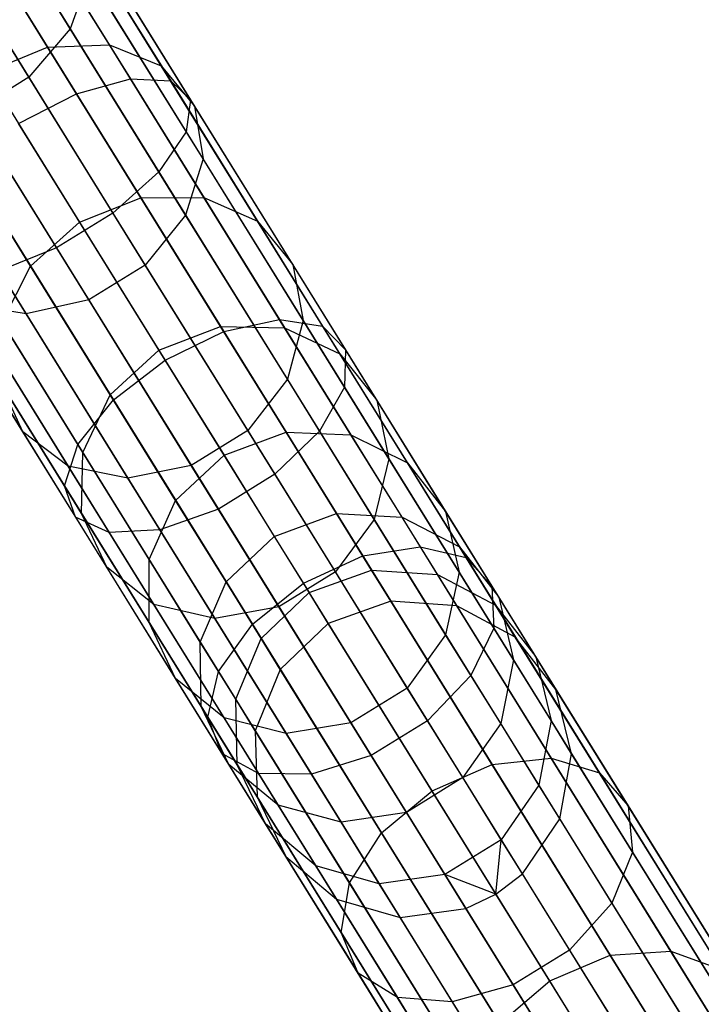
# Model space of a CAD drawing. Extents: x -189 to 189, y -189 to 189.
# Tile 333 of 591: x 92.72 to 96.99, y -155.21 to -149.04. Entities that reach past the tile are written whole.
import ezdxf

# ---------------------------------------------------------------- set-up
doc = ezdxf.new("R2010")
doc.units = 0
doc.header["$LTSCALE"] = 25.4
doc.layers.get('0').update_dxf_attribs({"linetype": 'CONTINUOUS'})

# ---------------------------------------------------------------- blocks, each defined once
blk = doc.blocks.new('CAMELEON-KENAI-C-12244_STL')
at = {"color": 0}
for p, q in [((93.0359, -149.0934, -153.99), (92.2346, -147.7992, -155.4095)), ((93.0359, -149.0934, -153.99), (92.2346, -147.7992, -155.4095)), ((92.4362, -147.8298, -11.0766), (93.4128, -149.407, -11.7724)), ((92.4362, -147.8298, -11.0766), (93.4128, -149.407, -11.7724)), ((92.6704, -147.8131, -10.7333), (93.6652, -149.4197, -11.4422)), ((92.6704, -147.8131, -10.7333), (93.6652, -149.4197, -11.4422)), ((92.7733, -147.8967, -10.3392), (93.7889, -149.537, -11.0629)), ((92.7733, -147.8967, -10.3392), (93.7889, -149.537, -11.0629)), ((92.1113, -147.944, -11.3095), (93.0755, -149.5013, -11.9966)), ((92.1113, -147.944, -11.3095), (93.0755, -149.5013, -11.9966)), ((92.7768, -149.3966, -154.1077), (91.969, -148.0919, -155.5388)), ((92.7768, -149.3966, -154.1077), (91.969, -148.0919, -155.5388)), ((92.7271, -148.0661, -9.9623), (93.7627, -149.7387, -10.7003)), ((92.7271, -148.0661, -9.9623), (93.7627, -149.7387, -10.7003)), ((92.894, -149.2082, -151.3555), (92.2311, -148.1376, -152.7905)), ((92.894, -149.2082, -151.3555), (92.2311, -148.1376, -152.7905)), ((93.2809, -149.1939, -151.5073), (92.6095, -148.1097, -152.9607)), ((93.2809, -149.1939, -151.5073), (92.6095, -148.1097, -152.9607)), ((93.6062, -149.3244, -151.731), (92.9223, -148.22, -153.2114)), ((93.6062, -149.3244, -151.731), (92.9223, -148.22, -153.2114)), ((92.5398, -148.2922, -9.6678), (93.591, -149.9899, -10.4169)), ((92.5398, -148.2922, -9.6678), (93.591, -149.9899, -10.4169)), ((93.8138, -149.5771, -151.9879), (93.1155, -148.4494, -153.4994)), ((93.8138, -149.5771, -151.9879), (93.1155, -148.4494, -153.4994)), ((92.2438, -148.5357, -9.5066), (93.3035, -150.2473, -10.2618)), ((92.2438, -148.5357, -9.5066), (93.3035, -150.2473, -10.2618)), ((91.8902, -148.7546, -9.5066), (92.95, -150.4662, -10.2618)), ((91.8902, -148.7546, -9.5066), (92.95, -150.4662, -10.2618)), ((93.1557, -148.7584, -153.7748), (93.0359, -149.0934, -153.99)), ((93.1557, -148.7584, -153.7748), (93.0359, -149.0934, -153.99)), ((93.8677, -149.9082, -152.2335), (93.1557, -148.7584, -153.7748)), ((93.8677, -149.9082, -152.2335), (93.1557, -148.7584, -153.7748)), ((93.0359, -149.0934, -153.99), (92.7768, -149.3966, -154.1077)), ((93.0359, -149.0934, -153.99), (92.7768, -149.3966, -154.1077)), ((93.7586, -150.2606, -152.4255), (93.0359, -149.0934, -153.99)), ((93.7586, -150.2606, -152.4255), (93.0359, -149.0934, -153.99)), ((92.894, -149.2082, -151.3555), (93.2809, -149.1939, -151.5073)), ((92.894, -149.2082, -151.3555), (93.2809, -149.1939, -151.5073)), ((93.2809, -149.1939, -151.5073), (93.6062, -149.3244, -151.731)), ((93.8724, -150.1494, -149.9339), (93.2809, -149.1939, -151.5073)), ((93.8724, -150.1494, -149.9339), (93.2809, -149.1939, -151.5073)), ((93.2809, -149.1939, -151.5073), (93.6062, -149.3244, -151.731)), ((92.5125, -149.3647, -151.3018), (92.894, -149.2082, -151.3555)), ((92.5125, -149.3647, -151.3018), (92.894, -149.2082, -151.3555)), ((93.4781, -150.1515, -149.8019), (92.894, -149.2082, -151.3555)), ((93.4781, -150.1515, -149.8019), (92.894, -149.2082, -151.3555)), ((93.6062, -149.3244, -151.731), (93.8138, -149.5771, -151.9879)), ((94.2088, -150.2977, -150.1282), (93.6062, -149.3244, -151.731)), ((94.2088, -150.2977, -150.1282), (93.6062, -149.3244, -151.731)), ((93.6062, -149.3244, -151.731), (93.8138, -149.5771, -151.9879)), ((92.5125, -149.3647, -151.3018), (93.094, -150.3038, -149.7553)), ((92.5125, -149.3647, -151.3018), (93.094, -150.3038, -149.7553)), ((92.7768, -149.3966, -154.1077), (92.4233, -149.6155, -154.1077)), ((92.7768, -149.3966, -154.1077), (92.4233, -149.6155, -154.1077)), ((93.5054, -150.5733, -152.5305), (92.7768, -149.3966, -154.1077)), ((93.5054, -150.5733, -152.5305), (92.7768, -149.3966, -154.1077)), ((93.0755, -149.5013, -11.9966), (93.4128, -149.407, -11.7724)), ((93.0755, -149.5013, -11.9966), (93.4128, -149.407, -11.7724)), ((93.4128, -149.407, -11.7724), (94.3467, -150.9154, -12.6545)), ((93.4128, -149.407, -11.7724), (94.3467, -150.9154, -12.6545)), ((93.4128, -149.407, -11.7724), (93.6652, -149.4197, -11.4422)), ((93.4128, -149.407, -11.7724), (93.6652, -149.4197, -11.4422)), ((93.6652, -149.4197, -11.4422), (94.6165, -150.9561, -12.3407)), ((93.6652, -149.4197, -11.4422), (94.6165, -150.9561, -12.3407)), ((93.6652, -149.4197, -11.4422), (93.7889, -149.537, -11.0629)), ((93.6652, -149.4197, -11.4422), (93.7889, -149.537, -11.0629)), ((92.7115, -149.6861, -12.0759), (93.0755, -149.5013, -11.9966)), ((92.7115, -149.6861, -12.0759), (93.0755, -149.5013, -11.9966)), ((93.0755, -149.5013, -11.9966), (93.9976, -150.9906, -12.8675)), ((93.0755, -149.5013, -11.9966), (93.9976, -150.9906, -12.8675)), ((93.7889, -149.537, -11.0629), (93.7627, -149.7387, -10.7003)), ((93.7889, -149.537, -11.0629), (93.7627, -149.7387, -10.7003)), ((93.7889, -149.537, -11.0629), (94.7602, -151.1057, -11.9804)), ((93.7889, -149.537, -11.0629), (94.7602, -151.1057, -11.9804)), ((92.7865, -150.5798, -149.8019), (92.2024, -149.6364, -151.3555)), ((92.7865, -150.5798, -149.8019), (92.2024, -149.6364, -151.3555)), ((93.1519, -150.7922, -152.5305), (92.4233, -149.6155, -154.1077)), ((93.1519, -150.7922, -152.5305), (92.4233, -149.6155, -154.1077)), ((93.8138, -149.5771, -151.9879), (93.8677, -149.9082, -152.2335)), ((94.429, -150.5708, -150.3514), (93.8138, -149.5771, -151.9879)), ((94.429, -150.5708, -150.3514), (93.8138, -149.5771, -151.9879)), ((93.8138, -149.5771, -151.9879), (93.8677, -149.9082, -152.2335)), ((93.6295, -151.1686, -12.9429), (92.7115, -149.6861, -12.0759)), ((93.6295, -151.1686, -12.9429), (92.7115, -149.6861, -12.0759)), ((92.7591, -150.8795, -152.4255), (92.0364, -149.7123, -153.99)), ((92.7591, -150.8795, -152.4255), (92.0364, -149.7123, -153.99)), ((93.7627, -149.7387, -10.7003), (93.591, -149.9899, -10.4169)), ((93.7627, -149.7387, -10.7003), (93.591, -149.9899, -10.4169)), ((93.7627, -149.7387, -10.7003), (94.7531, -151.3383, -11.6357)), ((93.7627, -149.7387, -10.7003), (94.7531, -151.3383, -11.6357)), ((92.3839, -149.9295, -11.9966), (93.306, -151.4188, -12.8675)), ((92.3839, -149.9295, -11.9966), (93.306, -151.4188, -12.8675)), ((93.8677, -149.9082, -152.2335), (93.7586, -150.2606, -152.4255)), ((93.8677, -149.9082, -152.2335), (93.7586, -150.2606, -152.4255)), ((94.495, -150.9215, -150.5649), (93.8677, -149.9082, -152.2335)), ((94.495, -150.9215, -150.5649), (93.8677, -149.9082, -152.2335)), ((93.591, -149.9899, -10.4169), (93.3035, -150.2473, -10.2618)), ((93.591, -149.9899, -10.4169), (93.3035, -150.2473, -10.2618)), ((93.591, -149.9899, -10.4169), (94.5963, -151.6136, -11.3664)), ((93.591, -149.9899, -10.4169), (94.5963, -151.6136, -11.3664)), ((92.1491, -150.1895, -11.7724), (93.0831, -151.6978, -12.6545)), ((92.1491, -150.1895, -11.7724), (93.0831, -151.6978, -12.6545)), ((93.094, -150.3038, -149.7553), (93.4781, -150.1515, -149.8019)), ((93.094, -150.3038, -149.7553), (93.4781, -150.1515, -149.8019)), ((93.4781, -150.1515, -149.8019), (93.8724, -150.1494, -149.9339)), ((93.4781, -150.1515, -149.8019), (93.8724, -150.1494, -149.9339)), ((93.9776, -150.9582, -148.1453), (93.4781, -150.1515, -149.8019)), ((93.9776, -150.9582, -148.1453), (93.4781, -150.1515, -149.8019)), ((93.8724, -150.1494, -149.9339), (94.2088, -150.2977, -150.1282)), ((94.3783, -150.9664, -148.256), (93.8724, -150.1494, -149.9339)), ((94.3783, -150.9664, -148.256), (93.8724, -150.1494, -149.9339)), ((93.8724, -150.1494, -149.9339), (94.2088, -150.2977, -150.1282)), ((93.3035, -150.2473, -10.2618), (92.95, -150.4662, -10.2618)), ((93.3035, -150.2473, -10.2618), (92.95, -150.4662, -10.2618)), ((93.3035, -150.2473, -10.2618), (94.317, -151.8842, -11.2191)), ((93.3035, -150.2473, -10.2618), (94.317, -151.8842, -11.2191)), ((92.7865, -150.5798, -149.8019), (93.094, -150.3038, -149.7553)), ((92.7865, -150.5798, -149.8019), (93.094, -150.3038, -149.7553)), ((93.094, -150.3038, -149.7553), (93.5912, -151.1068, -148.1061)), ((93.094, -150.3038, -149.7553), (93.5912, -151.1068, -148.1061)), ((93.7586, -150.2606, -152.4255), (93.5054, -150.5733, -152.5305)), ((93.7586, -150.2606, -152.4255), (93.5054, -150.5733, -152.5305)), ((94.3954, -151.2891, -150.7317), (93.7586, -150.2606, -152.4255)), ((94.3954, -151.2891, -150.7317), (93.7586, -150.2606, -152.4255)), ((94.2088, -150.2977, -150.1282), (94.429, -150.5708, -150.3514)), ((94.7241, -151.1299, -148.4191), (94.2088, -150.2977, -150.1282)), ((94.7241, -151.1299, -148.4191), (94.2088, -150.2977, -150.1282)), ((94.2088, -150.2977, -150.1282), (94.429, -150.5708, -150.3514)), ((92.048, -150.421, -11.4422), (92.9993, -151.9575, -12.3407)), ((92.048, -150.421, -11.4422), (92.9993, -151.9575, -12.3407)), ((92.95, -150.4662, -10.2618), (92.5915, -150.6088, -10.4169)), ((92.95, -150.4662, -10.2618), (92.5915, -150.6088, -10.4169)), ((92.95, -150.4662, -10.2618), (93.9635, -152.1031, -11.2191)), ((92.95, -150.4662, -10.2618), (93.9635, -152.1031, -11.2191)), ((92.0978, -150.5841, -11.0629), (93.0691, -152.1528, -11.9804)), ((92.0978, -150.5841, -11.0629), (93.0691, -152.1528, -11.9804)), ((92.5915, -150.6088, -10.4169), (93.5969, -152.2325, -11.3664)), ((92.5915, -150.6088, -10.4169), (93.5969, -152.2325, -11.3664)), ((92.6088, -150.9318, -149.9339), (92.7865, -150.5798, -149.8019)), ((92.6088, -150.9318, -149.9339), (92.7865, -150.5798, -149.8019)), ((93.2859, -151.3864, -148.1453), (92.7865, -150.5798, -149.8019)), ((93.2859, -151.3864, -148.1453), (92.7865, -150.5798, -149.8019)), ((93.5054, -150.5733, -152.5305), (93.1519, -150.7922, -152.5305)), ((93.5054, -150.5733, -152.5305), (93.1519, -150.7922, -152.5305)), ((94.1474, -151.6101, -150.823), (93.5054, -150.5733, -152.5305)), ((94.1474, -151.6101, -150.823), (93.5054, -150.5733, -152.5305)), ((94.429, -150.5708, -150.3514), (94.495, -150.9215, -150.5649)), ((94.9551, -151.4205, -148.6064), (94.429, -150.5708, -150.3514)), ((94.9551, -151.4205, -148.6064), (94.429, -150.5708, -150.3514)), ((94.429, -150.5708, -150.3514), (94.495, -150.9215, -150.5649)), ((92.7379, -151.6179, -150.3514), (92.1226, -150.6242, -151.9879)), ((92.7379, -151.6179, -150.3514), (92.1226, -150.6242, -151.9879)), ((92.2901, -150.6505, -10.7003), (93.2805, -152.2501, -11.6357)), ((92.2901, -150.6505, -10.7003), (93.2805, -152.2501, -11.6357)), ((93.1519, -150.7922, -152.5305), (92.7591, -150.8795, -152.4255)), ((93.1519, -150.7922, -152.5305), (92.7591, -150.8795, -152.4255)), ((93.7938, -151.829, -150.823), (93.1519, -150.7922, -152.5305)), ((93.7938, -151.829, -150.823), (93.1519, -150.7922, -152.5305)), ((92.7591, -150.8795, -152.4255), (92.3951, -150.8201, -152.2335)), ((93.0224, -151.8333, -150.5649), (92.3951, -150.8201, -152.2335)), ((92.7591, -150.8795, -152.4255), (92.3951, -150.8201, -152.2335)), ((93.0224, -151.8333, -150.5649), (92.3951, -150.8201, -152.2335)), ((93.1146, -151.7488, -148.256), (92.6088, -150.9318, -149.9339)), ((93.1146, -151.7488, -148.256), (92.6088, -150.9318, -149.9339)), ((93.3959, -151.908, -150.7317), (92.7591, -150.8795, -152.4255)), ((93.3959, -151.908, -150.7317), (92.7591, -150.8795, -152.4255)), ((93.9976, -150.9906, -12.8675), (94.3467, -150.9154, -12.6545)), ((93.9976, -150.9906, -12.8675), (94.3467, -150.9154, -12.6545)), ((94.3467, -150.9154, -12.6545), (95.2282, -152.3391, -13.7136)), ((94.3467, -150.9154, -12.6545), (95.2282, -152.3391, -13.7136)), ((94.3467, -150.9154, -12.6545), (94.6165, -150.9561, -12.3407)), ((94.3467, -150.9154, -12.6545), (94.6165, -150.9561, -12.3407)), ((94.495, -150.9215, -150.5649), (94.3954, -151.2891, -150.7317)), ((94.495, -150.9215, -150.5649), (94.3954, -151.2891, -150.7317)), ((95.0315, -151.7879, -148.7856), (94.495, -150.9215, -150.5649)), ((95.0315, -151.7879, -148.7856), (94.495, -150.9215, -150.5649)), ((93.5912, -151.1068, -148.1061), (93.9776, -150.9582, -148.1453)), ((93.5912, -151.1068, -148.1061), (93.9776, -150.9582, -148.1453)), ((93.6295, -151.1686, -12.9429), (93.9976, -150.9906, -12.8675)), ((93.6295, -151.1686, -12.9429), (93.9976, -150.9906, -12.8675)), ((93.9776, -150.9582, -148.1453), (94.3783, -150.9664, -148.256)), ((94.3874, -151.6201, -146.4021), (93.9776, -150.9582, -148.1453)), ((94.3874, -151.6201, -146.4021), (93.9776, -150.9582, -148.1453)), ((93.9776, -150.9582, -148.1453), (94.3783, -150.9664, -148.256)), ((93.9976, -150.9906, -12.8675), (94.868, -152.3962, -13.9132)), ((93.9976, -150.9906, -12.8675), (94.868, -152.3962, -13.9132)), ((94.3783, -150.9664, -148.256), (94.7241, -151.1299, -148.4191)), ((94.7934, -151.6367, -146.4905), (94.3783, -150.9664, -148.256)), ((94.7934, -151.6367, -146.4905), (94.3783, -150.9664, -148.256)), ((94.3783, -150.9664, -148.256), (94.7241, -151.1299, -148.4191)), ((94.6165, -150.9561, -12.3407), (95.5144, -152.4063, -13.4195)), ((94.6165, -150.9561, -12.3407), (95.5144, -152.4063, -13.4195)), ((94.6165, -150.9561, -12.3407), (94.7602, -151.1057, -11.9804)), ((94.6165, -150.9561, -12.3407), (94.7602, -151.1057, -11.9804)), ((93.2859, -151.3864, -148.1453), (93.5912, -151.1068, -148.1061)), ((93.2859, -151.3864, -148.1453), (93.5912, -151.1068, -148.1061)), ((93.5912, -151.1068, -148.1061), (93.9992, -151.7657, -146.3709)), ((93.5912, -151.1068, -148.1061), (93.9992, -151.7657, -146.3709)), ((94.7602, -151.1057, -11.9804), (94.7531, -151.3383, -11.6357)), ((94.7602, -151.1057, -11.9804), (94.7531, -151.3383, -11.6357)), ((94.7602, -151.1057, -11.9804), (95.677, -152.5864, -13.0818)), ((94.7602, -151.1057, -11.9804), (95.677, -152.5864, -13.0818)), ((93.306, -151.4188, -12.8675), (93.6295, -151.1686, -12.9429)), ((93.306, -151.4188, -12.8675), (93.6295, -151.1686, -12.9429)), ((94.4959, -152.5679, -13.9838), (93.6295, -151.1686, -12.9429)), ((94.4959, -152.5679, -13.9838), (93.6295, -151.1686, -12.9429)), ((94.7241, -151.1299, -148.4191), (94.9551, -151.4205, -148.6064)), ((95.1469, -151.8128, -146.6207), (94.7241, -151.1299, -148.4191)), ((95.1469, -151.8128, -146.6207), (94.7241, -151.1299, -148.4191)), ((94.7241, -151.1299, -148.4191), (94.9551, -151.4205, -148.6064)), ((92.7379, -151.6179, -150.3514), (92.5916, -151.299, -150.1282)), ((93.1069, -152.1312, -148.4191), (92.5916, -151.299, -150.1282)), ((92.7379, -151.6179, -150.3514), (92.5916, -151.299, -150.1282)), ((93.1069, -152.1312, -148.4191), (92.5916, -151.299, -150.1282)), ((94.3954, -151.2891, -150.7317), (94.1474, -151.6101, -150.823)), ((94.3954, -151.2891, -150.7317), (94.1474, -151.6101, -150.823)), ((94.9399, -152.1686, -148.9255), (94.3954, -151.2891, -150.7317)), ((94.9399, -152.1686, -148.9255), (94.3954, -151.2891, -150.7317)), ((94.7531, -151.3383, -11.6357), (94.5963, -151.6136, -11.3664)), ((94.7531, -151.3383, -11.6357), (94.5963, -151.6136, -11.3664)), ((94.7531, -151.3383, -11.6357), (95.6879, -152.8481, -12.7588)), ((94.7531, -151.3383, -11.6357), (95.6879, -152.8481, -12.7588)), ((93.0831, -151.6978, -12.6545), (93.306, -151.4188, -12.8675)), ((93.0831, -151.6978, -12.6545), (93.306, -151.4188, -12.8675)), ((93.1146, -151.7488, -148.256), (93.2859, -151.3864, -148.1453)), ((93.1146, -151.7488, -148.256), (93.2859, -151.3864, -148.1453)), ((93.6958, -152.0483, -146.4021), (93.2859, -151.3864, -148.1453)), ((93.6958, -152.0483, -146.4021), (93.2859, -151.3864, -148.1453)), ((93.306, -151.4188, -12.8675), (94.1763, -152.8245, -13.9132)), ((93.306, -151.4188, -12.8675), (94.1763, -152.8245, -13.9132)), ((94.9551, -151.4205, -148.6064), (95.0315, -151.7879, -148.7856)), ((95.3868, -152.1177, -146.7703), (94.9551, -151.4205, -148.6064)), ((95.3868, -152.1177, -146.7703), (94.9551, -151.4205, -148.6064)), ((94.9551, -151.4205, -148.6064), (95.0315, -151.7879, -148.7856)), ((94.1474, -151.6101, -150.823), (93.7938, -151.829, -150.823)), ((94.1474, -151.6101, -150.823), (93.7938, -151.829, -150.823)), ((94.6963, -152.4967, -149.0021), (94.1474, -151.6101, -150.823)), ((94.6963, -152.4967, -149.0021), (94.1474, -151.6101, -150.823)), ((93.0224, -151.8333, -150.5649), (92.7379, -151.6179, -150.3514)), ((93.264, -152.4675, -148.6064), (92.7379, -151.6179, -150.3514)), ((93.0224, -151.8333, -150.5649), (92.7379, -151.6179, -150.3514)), ((93.264, -152.4675, -148.6064), (92.7379, -151.6179, -150.3514)), ((93.9992, -151.7657, -146.3709), (94.3874, -151.6201, -146.4021)), ((93.9992, -151.7657, -146.3709), (94.3874, -151.6201, -146.4021)), ((94.5963, -151.6136, -11.3664), (94.317, -151.8842, -11.2191)), ((94.5963, -151.6136, -11.3664), (94.317, -151.8842, -11.2191)), ((94.3874, -151.6201, -146.4021), (94.7934, -151.6367, -146.4905)), ((94.7035, -152.1307, -144.5899), (94.3874, -151.6201, -146.4021)), ((94.7035, -152.1307, -144.5899), (94.3874, -151.6201, -146.4021)), ((94.3874, -151.6201, -146.4021), (94.7934, -151.6367, -146.4905)), ((94.5963, -151.6136, -11.3664), (95.5452, -153.1462, -12.5065)), ((94.5963, -151.6136, -11.3664), (95.5452, -153.1462, -12.5065)), ((94.7934, -151.6367, -146.4905), (95.1469, -151.8128, -146.6207)), ((95.1135, -152.1538, -144.6551), (94.7934, -151.6367, -146.4905)), ((95.1135, -152.1538, -144.6551), (94.7934, -151.6367, -146.4905)), ((94.7934, -151.6367, -146.4905), (95.1469, -151.8128, -146.6207)), ((92.9993, -151.9575, -12.3407), (93.0831, -151.6978, -12.6545)), ((92.9993, -151.9575, -12.3407), (93.0831, -151.6978, -12.6545)), ((93.0831, -151.6978, -12.6545), (93.9646, -153.1215, -13.7136)), ((93.0831, -151.6978, -12.6545), (93.9646, -153.1215, -13.7136)), ((93.1069, -152.1312, -148.4191), (93.1146, -151.7488, -148.256)), ((93.1069, -152.1312, -148.4191), (93.1146, -151.7488, -148.256)), ((93.5297, -152.4192, -146.4905), (93.1146, -151.7488, -148.256)), ((93.5297, -152.4192, -146.4905), (93.1146, -151.7488, -148.256)), ((93.6958, -152.0483, -146.4021), (93.9992, -151.7657, -146.3709)), ((93.6958, -152.0483, -146.4021), (93.9992, -151.7657, -146.3709)), ((93.9992, -151.7657, -146.3709), (94.3138, -152.2739, -144.5669)), ((93.9992, -151.7657, -146.3709), (94.3138, -152.2739, -144.5669)), ((95.0315, -151.7879, -148.7856), (94.9399, -152.1686, -148.9255)), ((95.0315, -151.7879, -148.7856), (94.9399, -152.1686, -148.9255)), ((95.4717, -152.4988, -146.9133), (95.0315, -151.7879, -148.7856)), ((95.4717, -152.4988, -146.9133), (95.0315, -151.7879, -148.7856)), ((93.3959, -151.908, -150.7317), (93.0224, -151.8333, -150.5649)), ((93.5589, -152.6997, -148.7856), (93.0224, -151.8333, -150.5649)), ((93.3959, -151.908, -150.7317), (93.0224, -151.8333, -150.5649)), ((93.5589, -152.6997, -148.7856), (93.0224, -151.8333, -150.5649)), ((93.7938, -151.829, -150.823), (93.3959, -151.908, -150.7317)), ((93.7938, -151.829, -150.823), (93.3959, -151.908, -150.7317)), ((94.3428, -152.7157, -149.0021), (93.7938, -151.829, -150.823)), ((94.3428, -152.7157, -149.0021), (93.7938, -151.829, -150.823)), ((95.1469, -151.8128, -146.6207), (95.3868, -152.1177, -146.7703)), ((95.473, -152.3395, -144.7511), (95.1469, -151.8128, -146.6207)), ((95.473, -152.3395, -144.7511), (95.1469, -151.8128, -146.6207)), ((95.1469, -151.8128, -146.6207), (95.3868, -152.1177, -146.7703)), ((93.9405, -152.7874, -148.9255), (93.3959, -151.908, -150.7317)), ((93.9405, -152.7874, -148.9255), (93.3959, -151.908, -150.7317)), ((94.317, -151.8842, -11.2191), (93.9635, -152.1031, -11.2191)), ((94.317, -151.8842, -11.2191), (93.9635, -152.1031, -11.2191)), ((94.317, -151.8842, -11.2191), (95.2737, -153.4291, -12.3684)), ((94.317, -151.8842, -11.2191), (95.2737, -153.4291, -12.3684)), ((93.0691, -152.1528, -11.9804), (92.9993, -151.9575, -12.3407)), ((92.9993, -151.9575, -12.3407), (93.8972, -153.4076, -13.4195)), ((92.9993, -151.9575, -12.3407), (93.8972, -153.4076, -13.4195)), ((93.0691, -152.1528, -11.9804), (92.9993, -151.9575, -12.3407)), ((93.5297, -152.4192, -146.4905), (93.6958, -152.0483, -146.4021)), ((93.5297, -152.4192, -146.4905), (93.6958, -152.0483, -146.4021)), ((93.9635, -152.1031, -11.2191), (93.5969, -152.2325, -11.3664)), ((93.9635, -152.1031, -11.2191), (93.5969, -152.2325, -11.3664)), ((94.0119, -152.5589, -144.5899), (93.6958, -152.0483, -146.4021)), ((94.0119, -152.5589, -144.5899), (93.6958, -152.0483, -146.4021)), ((93.9635, -152.1031, -11.2191), (94.9201, -153.648, -12.3684)), ((93.9635, -152.1031, -11.2191), (94.9201, -153.648, -12.3684)), ((93.2805, -152.2501, -11.6357), (93.0691, -152.1528, -11.9804)), ((93.0691, -152.1528, -11.9804), (93.9859, -153.6335, -13.0818)), ((93.0691, -152.1528, -11.9804), (93.9859, -153.6335, -13.0818)), ((93.2805, -152.2501, -11.6357), (93.0691, -152.1528, -11.9804)), ((93.264, -152.4675, -148.6064), (93.1069, -152.1312, -148.4191)), ((93.5297, -152.8141, -146.6207), (93.1069, -152.1312, -148.4191)), ((93.264, -152.4675, -148.6064), (93.1069, -152.1312, -148.4191)), ((93.5297, -152.8141, -146.6207), (93.1069, -152.1312, -148.4191)), ((94.3138, -152.2739, -144.5669), (94.7035, -152.1307, -144.5899)), ((94.3138, -152.2739, -144.5669), (94.7035, -152.1307, -144.5899)), ((94.7035, -152.1307, -144.5899), (95.1135, -152.1538, -144.6551)), ((94.9228, -152.4847, -142.7268), (94.7035, -152.1307, -144.5899)), ((94.9228, -152.4847, -142.7268), (94.7035, -152.1307, -144.5899)), ((94.7035, -152.1307, -144.5899), (95.1135, -152.1538, -144.6551)), ((95.1135, -152.1538, -144.6551), (95.473, -152.3395, -144.7511)), ((95.3356, -152.5125, -142.7681), (95.1135, -152.1538, -144.6551)), ((95.3356, -152.5125, -142.7681), (95.1135, -152.1538, -144.6551)), ((95.1135, -152.1538, -144.6551), (95.473, -152.3395, -144.7511)), ((95.3868, -152.1177, -146.7703), (95.4717, -152.4988, -146.9133)), ((95.7198, -152.6555, -144.8614), (95.3868, -152.1177, -146.7703)), ((95.7198, -152.6555, -144.8614), (95.3868, -152.1177, -146.7703)), ((95.3868, -152.1177, -146.7703), (95.4717, -152.4988, -146.9133)), ((94.9399, -152.1686, -148.9255), (94.6963, -152.4967, -149.0021)), ((94.9399, -152.1686, -148.9255), (94.6963, -152.4967, -149.0021)), ((95.3868, -152.8902, -147.0251), (94.9399, -152.1686, -148.9255)), ((95.3868, -152.8902, -147.0251), (94.9399, -152.1686, -148.9255)), ((93.5969, -152.2325, -11.3664), (93.2805, -152.2501, -11.6357)), ((93.5969, -152.2325, -11.3664), (93.2805, -152.2501, -11.6357)), ((93.2805, -152.2501, -11.6357), (94.2153, -153.7599, -12.7588)), ((93.2805, -152.2501, -11.6357), (94.2153, -153.7599, -12.7588)), ((93.5969, -152.2325, -11.3664), (94.5458, -153.765, -12.5065)), ((93.5969, -152.2325, -11.3664), (94.5458, -153.765, -12.5065)), ((94.0119, -152.5589, -144.5899), (94.3138, -152.2739, -144.5669)), ((94.0119, -152.5589, -144.5899), (94.3138, -152.2739, -144.5669)), ((94.3138, -152.2739, -144.5669), (94.5321, -152.6264, -142.7122)), ((94.3138, -152.2739, -144.5669), (94.5321, -152.6264, -142.7122)), ((94.868, -152.3962, -13.9132), (95.2282, -152.3391, -13.7136)), ((94.868, -152.3962, -13.9132), (95.2282, -152.3391, -13.7136)), ((95.2282, -152.3391, -13.7136), (96.048, -153.6631, -14.9385)), ((95.2282, -152.3391, -13.7136), (96.048, -153.6631, -14.9385)), ((95.2282, -152.3391, -13.7136), (95.5144, -152.4063, -13.4195)), ((95.2282, -152.3391, -13.7136), (95.5144, -152.4063, -13.4195)), ((95.473, -152.3395, -144.7511), (95.7198, -152.6555, -144.8614)), ((95.6992, -152.7048, -142.829), (95.473, -152.3395, -144.7511)), ((95.6992, -152.7048, -142.829), (95.473, -152.3395, -144.7511)), ((95.473, -152.3395, -144.7511), (95.7198, -152.6555, -144.8614)), ((94.4959, -152.5679, -13.9838), (94.868, -152.3962, -13.9132)), ((94.4959, -152.5679, -13.9838), (94.868, -152.3962, -13.9132)), ((94.868, -152.3962, -13.9132), (95.6774, -153.7035, -15.1226)), ((94.868, -152.3962, -13.9132), (95.6774, -153.7035, -15.1226)), ((95.5144, -152.4063, -13.4195), (96.3495, -153.755, -14.6672)), ((95.5144, -152.4063, -13.4195), (96.3495, -153.755, -14.6672)), ((95.5144, -152.4063, -13.4195), (95.677, -152.5864, -13.0818)), ((95.5144, -152.4063, -13.4195), (95.677, -152.5864, -13.0818)), ((93.5589, -152.6997, -148.7856), (93.264, -152.4675, -148.6064)), ((93.6957, -153.1648, -146.7703), (93.264, -152.4675, -148.6064)), ((93.5589, -152.6997, -148.7856), (93.264, -152.4675, -148.6064)), ((93.6957, -153.1648, -146.7703), (93.264, -152.4675, -148.6064)), ((93.5297, -152.8141, -146.6207), (93.5297, -152.4192, -146.4905)), ((93.8499, -152.9363, -144.6551), (93.5297, -152.4192, -146.4905)), ((93.5297, -152.8141, -146.6207), (93.5297, -152.4192, -146.4905)), ((93.8499, -152.9363, -144.6551), (93.5297, -152.4192, -146.4905)), ((94.6963, -152.4967, -149.0021), (94.3428, -152.7157, -149.0021)), ((94.6963, -152.4967, -149.0021), (94.3428, -152.7157, -149.0021)), ((94.5321, -152.6264, -142.7122), (94.9228, -152.4847, -142.7268)), ((94.5321, -152.6264, -142.7122), (94.9228, -152.4847, -142.7268)), ((95.1468, -153.2243, -147.0862), (94.6963, -152.4967, -149.0021)), ((95.1468, -153.2243, -147.0862), (94.6963, -152.4967, -149.0021)), ((94.9228, -152.4847, -142.7268), (95.3356, -152.5125, -142.7681)), ((95.0429, -152.6788, -140.8314), (94.9228, -152.4847, -142.7268)), ((95.0429, -152.6788, -140.8314), (94.9228, -152.4847, -142.7268)), ((94.9228, -152.4847, -142.7268), (95.3356, -152.5125, -142.7681)), ((95.3356, -152.5125, -142.7681), (95.6992, -152.7048, -142.829)), ((95.4573, -152.709, -140.8484), (95.3356, -152.5125, -142.7681)), ((95.4573, -152.709, -140.8484), (95.3356, -152.5125, -142.7681)), ((95.3356, -152.5125, -142.7681), (95.6992, -152.7048, -142.829)), ((95.4717, -152.4988, -146.9133), (95.3868, -152.8902, -147.0251)), ((95.4717, -152.4988, -146.9133), (95.3868, -152.8902, -147.0251)), ((95.8112, -153.0472, -144.9669), (95.4717, -152.4988, -146.9133)), ((95.8112, -153.0472, -144.9669), (95.4717, -152.4988, -146.9133)), ((93.8499, -152.9363, -144.6551), (94.0119, -152.5589, -144.5899)), ((93.8499, -152.9363, -144.6551), (94.0119, -152.5589, -144.5899)), ((94.2311, -152.913, -142.7268), (94.0119, -152.5589, -144.5899)), ((94.2311, -152.913, -142.7268), (94.0119, -152.5589, -144.5899)), ((94.1763, -152.8245, -13.9132), (94.4959, -152.5679, -13.9838)), ((94.1763, -152.8245, -13.9132), (94.4959, -152.5679, -13.9838)), ((95.3016, -153.8693, -15.1878), (94.4959, -152.5679, -13.9838)), ((95.3016, -153.8693, -15.1878), (94.4959, -152.5679, -13.9838)), ((95.677, -152.5864, -13.0818), (96.5296, -153.9634, -14.3557)), ((95.677, -152.5864, -13.0818), (96.5296, -153.9634, -14.3557)), ((95.677, -152.5864, -13.0818), (95.6879, -152.8481, -12.7588)), ((95.677, -152.5864, -13.0818), (95.6879, -152.8481, -12.7588)), ((94.2311, -152.913, -142.7268), (94.5321, -152.6264, -142.7122)), ((94.2311, -152.913, -142.7268), (94.5321, -152.6264, -142.7122)), ((94.6517, -152.8196, -140.8254), (94.5321, -152.6264, -142.7122)), ((94.6517, -152.8196, -140.8254), (94.5321, -152.6264, -142.7122)), ((95.7198, -152.6555, -144.8614), (95.8112, -153.0472, -144.9669)), ((95.9507, -153.0284, -142.8989), (95.7198, -152.6555, -144.8614)), ((95.9507, -153.0284, -142.8989), (95.7198, -152.6555, -144.8614)), ((95.7198, -152.6555, -144.8614), (95.8112, -153.0472, -144.9669)), ((93.9405, -152.7874, -148.9255), (93.5589, -152.6997, -148.7856)), ((93.9991, -153.4106, -146.9133), (93.5589, -152.6997, -148.7856)), ((93.9405, -152.7874, -148.9255), (93.5589, -152.6997, -148.7856)), ((93.9991, -153.4106, -146.9133), (93.5589, -152.6997, -148.7856)), ((94.3428, -152.7157, -149.0021), (93.9405, -152.7874, -148.9255)), ((94.3428, -152.7157, -149.0021), (93.9405, -152.7874, -148.9255)), ((94.7933, -153.4432, -147.0862), (94.3428, -152.7157, -149.0021)), ((94.7933, -153.4432, -147.0862), (94.3428, -152.7157, -149.0021)), ((95.0429, -152.6788, -140.8314), (94.6517, -152.8196, -140.8254)), ((95.0429, -152.6788, -140.8314), (94.6517, -152.8196, -140.8254)), ((99.0922, -159.2186, -30.8314), (95.0429, -152.6788, -140.8314)), ((95.4573, -152.709, -140.8484), (95.0429, -152.6788, -140.8314)), ((99.0922, -159.2186, -30.8314), (95.0429, -152.6788, -140.8314)), ((95.4573, -152.709, -140.8484), (95.0429, -152.6788, -140.8314)), ((99.5066, -159.2488, -30.8485), (95.4573, -152.709, -140.8484)), ((95.8232, -152.905, -140.8736), (95.4573, -152.709, -140.8484)), ((99.5066, -159.2488, -30.8485), (95.4573, -152.709, -140.8484)), ((95.8232, -152.905, -140.8736), (95.4573, -152.709, -140.8484)), ((95.6992, -152.7048, -142.829), (95.9507, -153.0284, -142.8989)), ((95.8232, -152.905, -140.8736), (95.6992, -152.7048, -142.829)), ((95.8232, -152.905, -140.8736), (95.6992, -152.7048, -142.829)), ((95.6992, -152.7048, -142.829), (95.9507, -153.0284, -142.8989)), ((93.6957, -153.1648, -146.7703), (93.5297, -152.8141, -146.6207)), ((93.8558, -153.3408, -144.7511), (93.5297, -152.8141, -146.6207)), ((93.6957, -153.1648, -146.7703), (93.5297, -152.8141, -146.6207)), ((93.8558, -153.3408, -144.7511), (93.5297, -152.8141, -146.6207)), ((94.3873, -153.5091, -147.0251), (93.9405, -152.7874, -148.9255)), ((94.3873, -153.5091, -147.0251), (93.9405, -152.7874, -148.9255)), ((93.9646, -153.1215, -13.7136), (94.1763, -152.8245, -13.9132)), ((93.9646, -153.1215, -13.7136), (94.1763, -152.8245, -13.9132)), ((94.1763, -152.8245, -13.9132), (94.9858, -154.1317, -15.1226)), ((94.1763, -152.8245, -13.9132), (94.9858, -154.1317, -15.1226)), ((94.6517, -152.8196, -140.8254), (94.3513, -153.107, -140.8314)), ((94.6517, -152.8196, -140.8254), (94.3513, -153.107, -140.8314)), ((98.701, -159.3594, -30.8254), (94.6517, -152.8196, -140.8254)), ((98.701, -159.3594, -30.8254), (94.6517, -152.8196, -140.8254)), ((95.3868, -152.8902, -147.0251), (95.1468, -153.2243, -147.0862)), ((95.3868, -152.8902, -147.0251), (95.1468, -153.2243, -147.0862)), ((95.7314, -153.4469, -145.0493), (95.3868, -152.8902, -147.0251)), ((95.7314, -153.4469, -145.0493), (95.3868, -152.8902, -147.0251)), ((95.6879, -152.8481, -12.7588), (95.5452, -153.1462, -12.5065)), ((95.6879, -152.8481, -12.7588), (95.5452, -153.1462, -12.5065)), ((95.6879, -152.8481, -12.7588), (96.5573, -154.2522, -14.0578)), ((95.6879, -152.8481, -12.7588), (96.5573, -154.2522, -14.0578)), ((99.8725, -159.4448, -30.8736), (95.8232, -152.905, -140.8736)), ((96.0773, -153.2328, -140.9024), (95.8232, -152.905, -140.8736)), ((99.8725, -159.4448, -30.8736), (95.8232, -152.905, -140.8736)), ((96.0773, -153.2328, -140.9024), (95.8232, -152.905, -140.8736)), ((93.8558, -153.3408, -144.7511), (93.8499, -152.9363, -144.6551)), ((94.0719, -153.2949, -142.7681), (93.8499, -152.9363, -144.6551)), ((93.8558, -153.3408, -144.7511), (93.8499, -152.9363, -144.6551)), ((94.0719, -153.2949, -142.7681), (93.8499, -152.9363, -144.6551)), ((94.0719, -153.2949, -142.7681), (94.2311, -152.913, -142.7268)), ((94.0719, -153.2949, -142.7681), (94.2311, -152.913, -142.7268)), ((94.3513, -153.107, -140.8314), (94.2311, -152.913, -142.7268)), ((94.3513, -153.107, -140.8314), (94.2311, -152.913, -142.7268)), ((95.9507, -153.0284, -142.8989), (96.0467, -153.4275, -142.9658)), ((96.0773, -153.2328, -140.9024), (95.9507, -153.0284, -142.8989)), ((96.0773, -153.2328, -140.9024), (95.9507, -153.0284, -142.8989)), ((95.9507, -153.0284, -142.8989), (96.0467, -153.4275, -142.9658)), ((95.8112, -153.0472, -144.9669), (95.7314, -153.4469, -145.0493)), ((95.8112, -153.0472, -144.9669), (95.7314, -153.4469, -145.0493)), ((96.0467, -153.4275, -142.9658), (95.8112, -153.0472, -144.9669)), ((96.0467, -153.4275, -142.9658), (95.8112, -153.0472, -144.9669)), ((93.8972, -153.4076, -13.4195), (93.9646, -153.1215, -13.7136)), ((93.8972, -153.4076, -13.4195), (93.9646, -153.1215, -13.7136)), ((93.9646, -153.1215, -13.7136), (94.7844, -154.4455, -14.9385)), ((93.9646, -153.1215, -13.7136), (94.7844, -154.4455, -14.9385)), ((94.3513, -153.107, -140.8314), (94.1936, -153.4914, -140.8484)), ((94.3513, -153.107, -140.8314), (94.1936, -153.4914, -140.8484)), ((98.4006, -159.6469, -30.8314), (94.3513, -153.107, -140.8314)), ((98.4006, -159.6469, -30.8314), (94.3513, -153.107, -140.8314)), ((95.5452, -153.1462, -12.5065), (95.2737, -153.4291, -12.3684)), ((95.5452, -153.1462, -12.5065), (95.2737, -153.4291, -12.3684)), ((95.5452, -153.1462, -12.5065), (96.4277, -154.5714, -13.8251)), ((95.5452, -153.1462, -12.5065), (96.4277, -154.5714, -13.8251)), ((93.9991, -153.4106, -146.9133), (93.6957, -153.1648, -146.7703)), ((94.0287, -153.7026, -144.8614), (93.6957, -153.1648, -146.7703)), ((93.9991, -153.4106, -146.9133), (93.6957, -153.1648, -146.7703)), ((94.0287, -153.7026, -144.8614), (93.6957, -153.1648, -146.7703)), ((95.1468, -153.2243, -147.0862), (94.7933, -153.4432, -147.0862)), ((95.1468, -153.2243, -147.0862), (94.7933, -153.4432, -147.0862)), ((95.4943, -153.7854, -145.0944), (95.1468, -153.2243, -147.0862)), ((95.4943, -153.7854, -145.0944), (95.1468, -153.2243, -147.0862)), ((100.1266, -159.7727, -30.9024), (96.0773, -153.2328, -140.9024)), ((96.1757, -153.6359, -140.93), (96.0773, -153.2328, -140.9024)), ((100.1266, -159.7727, -30.9024), (96.0773, -153.2328, -140.9024)), ((96.1757, -153.6359, -140.93), (96.0773, -153.2328, -140.9024)), ((94.082, -153.7061, -142.829), (94.0719, -153.2949, -142.7681)), ((94.1936, -153.4914, -140.8484), (94.0719, -153.2949, -142.7681)), ((94.082, -153.7061, -142.829), (94.0719, -153.2949, -142.7681)), ((94.1936, -153.4914, -140.8484), (94.0719, -153.2949, -142.7681)), ((94.0287, -153.7026, -144.8614), (93.8558, -153.3408, -144.7511)), ((94.082, -153.7061, -142.829), (93.8558, -153.3408, -144.7511)), ((94.0287, -153.7026, -144.8614), (93.8558, -153.3408, -144.7511)), ((94.082, -153.7061, -142.829), (93.8558, -153.3408, -144.7511)), ((93.9859, -153.6335, -13.0818), (93.8972, -153.4076, -13.4195)), ((93.8972, -153.4076, -13.4195), (94.7323, -154.7563, -14.6672)), ((93.8972, -153.4076, -13.4195), (94.7323, -154.7563, -14.6672)), ((93.9859, -153.6335, -13.0818), (93.8972, -153.4076, -13.4195)), ((94.3873, -153.5091, -147.0251), (93.9991, -153.4106, -146.9133)), ((94.3386, -153.959, -144.9669), (93.9991, -153.4106, -146.9133)), ((94.3873, -153.5091, -147.0251), (93.9991, -153.4106, -146.9133)), ((94.3386, -153.959, -144.9669), (93.9991, -153.4106, -146.9133)), ((94.7933, -153.4432, -147.0862), (94.3873, -153.5091, -147.0251)), ((94.7933, -153.4432, -147.0862), (94.3873, -153.5091, -147.0251)), ((95.1407, -154.0043, -145.0944), (94.7933, -153.4432, -147.0862)), ((95.1407, -154.0043, -145.0944), (94.7933, -153.4432, -147.0862)), ((95.2737, -153.4291, -12.3684), (94.9201, -153.648, -12.3684)), ((95.2737, -153.4291, -12.3684), (94.9201, -153.648, -12.3684)), ((95.2737, -153.4291, -12.3684), (96.1633, -154.866, -13.6976)), ((95.2737, -153.4291, -12.3684), (96.1633, -154.866, -13.6976)), ((95.7314, -153.4469, -145.0493), (95.4943, -153.7854, -145.0944)), ((95.7314, -153.4469, -145.0493), (95.4943, -153.7854, -145.0944)), ((95.9705, -153.8329, -143.018), (95.7314, -153.4469, -145.0493)), ((95.9705, -153.8329, -143.018), (95.7314, -153.4469, -145.0493)), ((96.0467, -153.4275, -142.9658), (95.9705, -153.8329, -143.018)), ((96.0467, -153.4275, -142.9658), (95.9705, -153.8329, -143.018)), ((96.1757, -153.6359, -140.93), (96.0467, -153.4275, -142.9658)), ((96.1757, -153.6359, -140.93), (96.0467, -153.4275, -142.9658)), ((98.2429, -160.0313, -30.8485), (94.1936, -153.4914, -140.8484)), ((94.1936, -153.4914, -140.8484), (94.206, -153.9063, -140.8736)), ((98.2429, -160.0313, -30.8485), (94.1936, -153.4914, -140.8484)), ((94.1936, -153.4914, -140.8484), (94.206, -153.9063, -140.8736)), ((94.7319, -154.0657, -145.0493), (94.3873, -153.5091, -147.0251)), ((94.7319, -154.0657, -145.0493), (94.3873, -153.5091, -147.0251)), ((94.2153, -153.7599, -12.7588), (93.9859, -153.6335, -13.0818)), ((93.9859, -153.6335, -13.0818), (94.8385, -155.0105, -14.3557)), ((93.9859, -153.6335, -13.0818), (94.8385, -155.0105, -14.3557)), ((94.2153, -153.7599, -12.7588), (93.9859, -153.6335, -13.0818)), ((96.1014, -154.0445, -140.9516), (96.1757, -153.6359, -140.93)), ((96.1014, -154.0445, -140.9516), (96.1757, -153.6359, -140.93)), ((100.225, -160.1757, -30.93), (96.1757, -153.6359, -140.93)), ((100.225, -160.1757, -30.93), (96.1757, -153.6359, -140.93)), ((94.3386, -153.959, -144.9669), (94.0287, -153.7026, -144.8614)), ((94.2596, -154.0755, -142.8989), (94.0287, -153.7026, -144.8614)), ((94.3386, -153.959, -144.9669), (94.0287, -153.7026, -144.8614)), ((94.2596, -154.0755, -142.8989), (94.0287, -153.7026, -144.8614)), ((94.2596, -154.0755, -142.8989), (94.082, -153.7061, -142.829)), ((94.206, -153.9063, -140.8736), (94.082, -153.7061, -142.829)), ((94.2596, -154.0755, -142.8989), (94.082, -153.7061, -142.829)), ((94.206, -153.9063, -140.8736), (94.082, -153.7061, -142.829)), ((94.9201, -153.648, -12.3684), (94.5458, -153.765, -12.5065)), ((94.9201, -153.648, -12.3684), (94.5458, -153.765, -12.5065)), ((94.9201, -153.648, -12.3684), (95.8098, -155.0849, -13.6976)), ((94.9201, -153.648, -12.3684), (95.8098, -155.0849, -13.6976)), ((95.3016, -153.8693, -15.1878), (95.6774, -153.7035, -15.1226)), ((95.3016, -153.8693, -15.1878), (95.6774, -153.7035, -15.1226)), ((95.6774, -153.7035, -15.1226), (96.048, -153.6631, -14.9385)), ((95.6774, -153.7035, -15.1226), (96.048, -153.6631, -14.9385)), ((95.6774, -153.7035, -15.1226), (96.4174, -154.8987, -16.4831)), ((95.6774, -153.7035, -15.1226), (96.4174, -154.8987, -16.4831)), ((96.048, -153.6631, -14.9385), (96.7975, -154.8736, -16.3164)), ((96.048, -153.6631, -14.9385), (96.7975, -154.8736, -16.3164)), ((96.048, -153.6631, -14.9385), (96.3495, -153.755, -14.6672)), ((96.048, -153.6631, -14.9385), (96.3495, -153.755, -14.6672)), ((94.5458, -153.765, -12.5065), (94.2153, -153.7599, -12.7588)), ((94.2153, -153.7599, -12.7588), (95.0847, -155.164, -14.0578)), ((94.2153, -153.7599, -12.7588), (95.0847, -155.164, -14.0578)), ((94.5458, -153.765, -12.5065), (94.2153, -153.7599, -12.7588)), ((94.5458, -153.765, -12.5065), (95.4282, -155.1903, -13.8251)), ((94.5458, -153.765, -12.5065), (95.4282, -155.1903, -13.8251)), ((96.3495, -153.755, -14.6672), (97.1129, -154.988, -16.0708)), ((96.3495, -153.755, -14.6672), (97.1129, -154.988, -16.0708)), ((96.3495, -153.755, -14.6672), (96.5296, -153.9634, -14.3557)), ((96.3495, -153.755, -14.6672), (96.5296, -153.9634, -14.3557)), ((95.4943, -153.7854, -145.0944), (95.1407, -154.0043, -145.0944)), ((95.4943, -153.7854, -145.0944), (95.1407, -154.0043, -145.0944)), ((95.7352, -154.1746, -143.0466), (95.4943, -153.7854, -145.0944)), ((95.7352, -154.1746, -143.0466), (95.4943, -153.7854, -145.0944)), ((94.9858, -154.1317, -15.1226), (95.3016, -153.8693, -15.1878)), ((94.9858, -154.1317, -15.1226), (95.3016, -153.8693, -15.1878)), ((96.0383, -155.059, -16.542), (95.3016, -153.8693, -15.1878)), ((96.0383, -155.059, -16.542), (95.3016, -153.8693, -15.1878)), ((95.9705, -153.8329, -143.018), (95.7352, -154.1746, -143.0466)), ((95.9705, -153.8329, -143.018), (95.7352, -154.1746, -143.0466)), ((96.1014, -154.0445, -140.9516), (95.9705, -153.8329, -143.018)), ((96.1014, -154.0445, -140.9516), (95.9705, -153.8329, -143.018)), ((98.2553, -160.4461, -30.8736), (94.206, -153.9063, -140.8736)), ((94.206, -153.9063, -140.8736), (94.3862, -154.2799, -140.9024)), ((98.2553, -160.4461, -30.8736), (94.206, -153.9063, -140.8736)), ((94.206, -153.9063, -140.8736), (94.3862, -154.2799, -140.9024)), ((94.7319, -154.0657, -145.0493), (94.3386, -153.959, -144.9669)), ((94.5741, -154.3393, -142.9658), (94.3386, -153.959, -144.9669)), ((94.7319, -154.0657, -145.0493), (94.3386, -153.959, -144.9669)), ((94.5741, -154.3393, -142.9658), (94.3386, -153.959, -144.9669)), ((95.1407, -154.0043, -145.0944), (94.7319, -154.0657, -145.0493)), ((95.1407, -154.0043, -145.0944), (94.7319, -154.0657, -145.0493)), ((95.3817, -154.3935, -143.0466), (95.1407, -154.0043, -145.0944)), ((95.3817, -154.3935, -143.0466), (95.1407, -154.0043, -145.0944)), ((96.5296, -153.9634, -14.3557), (97.3091, -155.2223, -15.7887)), ((96.5296, -153.9634, -14.3557), (97.3091, -155.2223, -15.7887)), ((96.5296, -153.9634, -14.3557), (96.5573, -154.2522, -14.0578)), ((96.5296, -153.9634, -14.3557), (96.5573, -154.2522, -14.0578)), ((94.5741, -154.3393, -142.9658), (94.2596, -154.0755, -142.8989)), ((94.3862, -154.2799, -140.9024), (94.2596, -154.0755, -142.8989)), ((94.5741, -154.3393, -142.9658), (94.2596, -154.0755, -142.8989)), ((94.3862, -154.2799, -140.9024), (94.2596, -154.0755, -142.8989)), ((94.971, -154.4518, -143.018), (94.7319, -154.0657, -145.0493)), ((94.971, -154.4518, -143.018), (94.7319, -154.0657, -145.0493)), ((95.8673, -154.3879, -140.9634), (96.1014, -154.0445, -140.9516)), ((95.8673, -154.3879, -140.9634), (96.1014, -154.0445, -140.9516)), ((100.1507, -160.5843, -30.9516), (96.1014, -154.0445, -140.9516)), ((100.1507, -160.5843, -30.9516), (96.1014, -154.0445, -140.9516)), ((94.7844, -154.4455, -14.9385), (94.9858, -154.1317, -15.1226)), ((94.7844, -154.4455, -14.9385), (94.9858, -154.1317, -15.1226)), ((94.9858, -154.1317, -15.1226), (95.7258, -155.3269, -16.4831)), ((94.9858, -154.1317, -15.1226), (95.7258, -155.3269, -16.4831)), ((95.7352, -154.1746, -143.0466), (95.3817, -154.3935, -143.0466)), ((95.7352, -154.1746, -143.0466), (95.3817, -154.3935, -143.0466)), ((95.702, -154.5159, -140.9649), (95.7352, -154.1746, -143.0466)), ((95.702, -154.5159, -140.9649), (95.7352, -154.1746, -143.0466)), ((95.8673, -154.3879, -140.9634), (95.7352, -154.1746, -143.0466)), ((95.8673, -154.3879, -140.9634), (95.7352, -154.1746, -143.0466)), ((96.5573, -154.2522, -14.0578), (96.4277, -154.5714, -13.8251)), ((96.5573, -154.2522, -14.0578), (96.4277, -154.5714, -13.8251)), ((96.5573, -154.2522, -14.0578), (97.3521, -155.5358, -15.519)), ((96.5573, -154.2522, -14.0578), (97.3521, -155.5358, -15.519)), ((98.4355, -160.8198, -30.9024), (94.3862, -154.2799, -140.9024)), ((94.3862, -154.2799, -140.9024), (94.7031, -154.5477, -140.93)), ((98.4355, -160.8198, -30.9024), (94.3862, -154.2799, -140.9024)), ((94.3862, -154.2799, -140.9024), (94.7031, -154.5477, -140.93)), ((94.971, -154.4518, -143.018), (94.5741, -154.3393, -142.9658)), ((94.7031, -154.5477, -140.93), (94.5741, -154.3393, -142.9658)), ((94.971, -154.4518, -143.018), (94.5741, -154.3393, -142.9658)), ((94.7031, -154.5477, -140.93), (94.5741, -154.3393, -142.9658)), ((95.702, -154.5159, -140.9649), (95.8673, -154.3879, -140.9634)), ((95.702, -154.5159, -140.9649), (95.8673, -154.3879, -140.9634)), ((99.9166, -160.9277, -30.9634), (95.8673, -154.3879, -140.9634)), ((99.9166, -160.9277, -30.9634), (95.8673, -154.3879, -140.9634)), ((94.7323, -154.7563, -14.6672), (94.7844, -154.4455, -14.9385)), ((94.7323, -154.7563, -14.6672), (94.7844, -154.4455, -14.9385)), ((94.7844, -154.4455, -14.9385), (95.5339, -155.656, -16.3164)), ((94.7844, -154.4455, -14.9385), (95.5339, -155.656, -16.3164)), ((95.3817, -154.3935, -143.0466), (94.971, -154.4518, -143.018)), ((95.3817, -154.3935, -143.0466), (94.971, -154.4518, -143.018)), ((95.702, -154.5159, -140.9649), (95.3817, -154.3935, -143.0466)), ((95.702, -154.5159, -140.9649), (95.3817, -154.3935, -143.0466)), ((95.5138, -154.6068, -140.9634), (95.3817, -154.3935, -143.0466)), ((95.5138, -154.6068, -140.9634), (95.3817, -154.3935, -143.0466)), ((95.102, -154.6633, -140.9516), (94.971, -154.4518, -143.018)), ((95.102, -154.6633, -140.9516), (94.971, -154.4518, -143.018)), ((98.7524, -161.0875, -30.93), (94.7031, -154.5477, -140.93)), ((94.7031, -154.5477, -140.93), (95.102, -154.6633, -140.9516)), ((98.7524, -161.0875, -30.93), (94.7031, -154.5477, -140.93)), ((94.7031, -154.5477, -140.93), (95.102, -154.6633, -140.9516)), ((95.5138, -154.6068, -140.9634), (95.702, -154.5159, -140.9649)), ((95.5138, -154.6068, -140.9634), (95.702, -154.5159, -140.9649)), ((99.7513, -161.0557, -30.9649), (95.702, -154.5159, -140.9649)), ((99.7513, -161.0557, -30.9649), (95.702, -154.5159, -140.9649)), ((96.4277, -154.5714, -13.8251), (96.1633, -154.866, -13.6976)), ((96.4277, -154.5714, -13.8251), (96.1633, -154.866, -13.6976)), ((96.4277, -154.5714, -13.8251), (97.2345, -155.8745, -15.3083)), ((96.4277, -154.5714, -13.8251), (97.2345, -155.8745, -15.3083)), ((95.102, -154.6633, -140.9516), (95.5138, -154.6068, -140.9634)), ((95.102, -154.6633, -140.9516), (95.5138, -154.6068, -140.9634)), ((99.563, -161.1466, -30.9634), (95.5138, -154.6068, -140.9634)), ((99.563, -161.1466, -30.9634), (95.5138, -154.6068, -140.9634)), ((99.1513, -161.2032, -30.9516), (95.102, -154.6633, -140.9516)), ((99.1513, -161.2032, -30.9516), (95.102, -154.6633, -140.9516)), ((94.8385, -155.0105, -14.3557), (94.7323, -154.7563, -14.6672)), ((94.7323, -154.7563, -14.6672), (95.4957, -155.9893, -16.0708)), ((94.7323, -154.7563, -14.6672), (95.4957, -155.9893, -16.0708)), ((94.8385, -155.0105, -14.3557), (94.7323, -154.7563, -14.6672)), ((96.1633, -154.866, -13.6976), (95.8098, -155.0849, -13.6976)), ((96.1633, -154.866, -13.6976), (95.8098, -155.0849, -13.6976)), ((96.1633, -154.866, -13.6976), (96.9767, -156.1796, -15.1929)), ((96.1633, -154.866, -13.6976), (96.9767, -156.1796, -15.1929)), ((96.4174, -154.8987, -16.4831), (96.7975, -154.8736, -16.3164)), ((96.4174, -154.8987, -16.4831), (96.7975, -154.8736, -16.3164)), ((96.7975, -154.8736, -16.3164), (97.4688, -155.9577, -17.8327)), ((96.7975, -154.8736, -16.3164), (97.4688, -155.9577, -17.8327)), ((96.7975, -154.8736, -16.3164), (97.1129, -154.988, -16.0708)), ((96.7975, -154.8736, -16.3164), (97.1129, -154.988, -16.0708)), ((96.0383, -155.059, -16.542), (96.4174, -154.8987, -16.4831)), ((96.0383, -155.059, -16.542), (96.4174, -154.8987, -16.4831)), ((96.4174, -154.8987, -16.4831), (97.0802, -155.9691, -17.9803)), ((96.4174, -154.8987, -16.4831), (97.0802, -155.9691, -17.9803)), ((95.0847, -155.164, -14.0578), (94.8385, -155.0105, -14.3557)), ((94.8385, -155.0105, -14.3557), (95.618, -156.2694, -15.7887)), ((94.8385, -155.0105, -14.3557), (95.618, -156.2694, -15.7887)), ((95.0847, -155.164, -14.0578), (94.8385, -155.0105, -14.3557)), ((95.7258, -155.3269, -16.4831), (96.0383, -155.059, -16.542)), ((95.7258, -155.3269, -16.4831), (96.0383, -155.059, -16.542)), ((96.6981, -156.1247, -18.0324), (96.0383, -155.059, -16.542)), ((96.6981, -156.1247, -18.0324), (96.0383, -155.059, -16.542)), ((95.8098, -155.0849, -13.6976), (95.4282, -155.1903, -13.8251)), ((95.8098, -155.0849, -13.6976), (95.4282, -155.1903, -13.8251)), ((95.8098, -155.0849, -13.6976), (96.6231, -156.3985, -15.1929)), ((95.8098, -155.0849, -13.6976), (96.6231, -156.3985, -15.1929)), ((95.4282, -155.1903, -13.8251), (95.0847, -155.164, -14.0578)), ((95.0847, -155.164, -14.0578), (95.8795, -156.4476, -15.519)), ((95.0847, -155.164, -14.0578), (95.8795, -156.4476, -15.519)), ((95.4282, -155.1903, -13.8251), (95.0847, -155.164, -14.0578)), ((95.4282, -155.1903, -13.8251), (96.235, -156.4933, -15.3083)), ((95.4282, -155.1903, -13.8251), (96.235, -156.4933, -15.3083))]:
    blk.add_line(p, q, dxfattribs=at)

msp = doc.modelspace()

# ---------------------------------------------------------------- block references
at = {"color": 0}
msp.add_blockref('CAMELEON-KENAI-C-12244_STL', (0, 0), dxfattribs=at)

doc.saveas('drawing.dxf')
